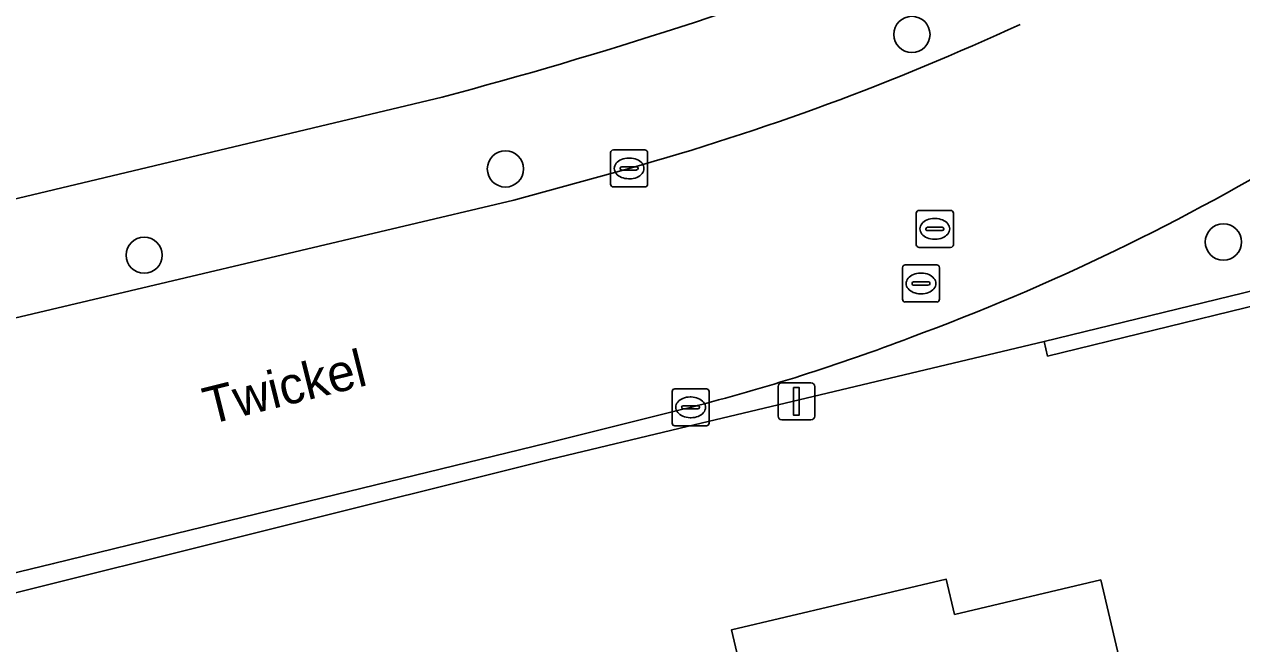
# Model space of a CAD drawing. Extents: x 157648 to 158502, y 379212 to 380938.
# Drawn here: x 158213.02 to 158245.9, y 380643.22 to 380659.95 of the extents above; entities that cross this region are included whole.
import ezdxf

# ---------------------------------------------------------------- set-up
doc = ezdxf.new("R2010")
doc.units = 0
for name, color, linetype in [('IMGEO_Boom', 7, 'Continuous'), ('IMGEO_Erf', 7, 'Continuous'), ('IMGEO_Groenvoorziening', 7, 'Continuous'), ('IMGEO_Haag', 7, 'Continuous'), ('IMGEO_Kolk', 7, 'Continuous'), ('IMGEO_Lichtmast', 7, 'Continuous'), ('IMGEO_Openbare_ruimte_label', 7, 'Continuous'), ('IMGEO_Pand', 7, 'Continuous'), ('IMGEO_Rijbaan_lokaal_open', 7, 'Continuous'), ('IMGEO_Rioolput', 7, 'Continuous'), ('IMGEO_Voetpad_open', 7, 'Continuous')]:
    doc.layers.add(name, color=color, linetype=linetype)

msp = doc.modelspace()

# ---------------------------------------------------------------- linework, layer by layer
at = {"layer": 'IMGEO_Boom'}
for centre in [(158236.998, 380659.676), (158226.018, 380656.043), (158245.41, 380654.071), (158216.26, 380653.714)]:
    msp.add_circle(centre, 0.489, dxfattribs=at)
at = {"layer": 'IMGEO_Erf'}
for points in [[(158204.698, 380653.307), (158224.309, 380657.985)], [(158270.472, 380641.386), (158268.423, 380647.352), (158266.359, 380652.693), (158265.986, 380652.548), (158264.393, 380656.642), (158252.147, 380653.798), (158240.661, 380650.992), (158240.566, 380651.381), (158230.925, 380649.086), (158227.242, 380648.21), (158204.018, 380642.406)], [(158232.902, 380640.304), (158232.126, 380643.598), (158237.926, 380644.965), (158238.15, 380644.014), (158242.098, 380644.944), (158243.245, 380640.078)]]:
    msp.add_lwpolyline(points, dxfattribs=at)
msp.add_arc((158193.289, 380775.367), 121.411, 284.80291, 291.11885, dxfattribs=at)
at = {"layer": 'IMGEO_Groenvoorziening'}
msp.add_lwpolyline([(158265.986, 380652.548), (158266.359, 380652.693), (158264.64, 380657.11), (158252.054, 380654.187), (158240.566, 380651.381), (158240.661, 380650.992), (158252.147, 380653.798), (158264.393, 380656.642)], close=True, dxfattribs=at)
at = {"layer": 'IMGEO_Haag'}
msp.add_lwpolyline([(158265.986, 380652.548), (158266.359, 380652.693), (158264.64, 380657.11), (158252.054, 380654.187), (158240.566, 380651.381), (158240.661, 380650.992), (158252.147, 380653.798), (158264.393, 380656.642)], close=True, dxfattribs=at)
at = {"layer": 'IMGEO_Kolk'}
for p, q in [((158228.934, 380656.558), (158229.786, 380656.558)), ((158228.859, 380655.632), (158228.859, 380656.484)), ((158229.347, 380656.338), (158229.372, 380656.338)), ((158229.86, 380656.484), (158229.86, 380655.632)), ((158229.118, 380656.052), (158229.118, 380656.064)), ((158229.556, 380656.015), (158229.158, 380656.015)), ((158229.161, 380656.101), (158229.559, 380656.101)), ((158229.602, 380656.064), (158229.602, 380656.052)), ((158229.37, 380655.778), (158229.345, 380655.778)), ((158229.786, 380655.558), (158228.934, 380655.558)), ((158230.52, 380649.18), (158230.52, 380650.032)), ((158230.595, 380650.106), (158231.447, 380650.106)), ((158231.521, 380650.032), (158231.521, 380649.18)), ((158230.822, 380649.649), (158231.22, 380649.649)), ((158231.008, 380649.886), (158231.033, 380649.886)), ((158230.779, 380649.6), (158230.779, 380649.612)), ((158231.217, 380649.563), (158230.819, 380649.563)), ((158231.031, 380649.326), (158231.006, 380649.326)), ((158231.263, 380649.612), (158231.263, 380649.6)), ((158231.447, 380649.106), (158230.595, 380649.106))]:
    msp.add_line(p, q, dxfattribs=at)
for points in [[(158228.934, 380656.558), (158229.786, 380656.558)], [(158228.859, 380655.632), (158228.859, 380656.484)], [(158229.86, 380656.484), (158229.86, 380655.632)], [(158229.786, 380655.558), (158228.934, 380655.558)], [(158230.52, 380649.18), (158230.52, 380650.032)], [(158230.595, 380650.106), (158231.447, 380650.106)], [(158231.521, 380650.032), (158231.521, 380649.18)], [(158231.447, 380649.106), (158230.595, 380649.106)]]:
    msp.add_lwpolyline(points, dxfattribs=at)
for centre, radius, start, end in [((158228.936, 380656.482), 0.0765, 91.552, 178.448), ((158228.936, 380656.482), 0.0765, 91.552, 178.448), ((158229.784, 380656.482), 0.0765, 1.552, 88.448), ((158229.784, 380656.482), 0.0765, 1.552, 88.448), ((158229.158, 380656.061), 0.0403, 85.8775, 175.7526), ((158229.155, 380656.051), 0.0366, 178.938, 274.7102), ((158229.559, 380656.058), 0.043, 264.8664, 352.4533), ((158229.563, 380656.063), 0.0386, 1.7309, 96.639), ((158228.936, 380655.634), 0.0765, 181.552, 268.448), ((158228.936, 380655.634), 0.0765, 181.552, 268.448), ((158229.784, 380655.634), 0.0765, 271.552, 358.448), ((158229.784, 380655.634), 0.0765, 271.552, 358.448), ((158230.597, 380650.03), 0.0765, 91.552, 178.448), ((158230.597, 380650.03), 0.0765, 91.552, 178.448), ((158231.445, 380650.03), 0.0765, 1.552, 88.448), ((158231.445, 380650.03), 0.0765, 1.552, 88.448), ((158230.819, 380649.609), 0.0403, 85.8775, 175.7526), ((158231.224, 380649.611), 0.0386, 1.7309, 96.639), ((158230.816, 380649.599), 0.0366, 178.938, 274.7102), ((158231.22, 380649.606), 0.043, 264.8664, 352.4533), ((158230.597, 380649.182), 0.0765, 181.552, 268.448), ((158230.597, 380649.182), 0.0765, 181.552, 268.448), ((158231.445, 380649.182), 0.0765, 271.552, 358.448), ((158231.445, 380649.182), 0.0765, 271.552, 358.448)]:
    msp.add_arc(centre, radius, start, end, dxfattribs=at)
for centre, major_axis, ratio, start_param, end_param in [((158229.346, 380656.058), (-0.387, 0.002), 0.722429, 4.712389, 7.853982), ((158229.371, 380656.058), (-0.39, 0.002), 0.717154, 1.570796, 4.712389), ((158231.007, 380649.606), (-0.387, 0.002), 0.722429, 4.712389, 7.853982), ((158231.032, 380649.606), (-0.39, 0.002), 0.717154, 1.570796, 4.712389)]:
    msp.add_ellipse(centre, major_axis=major_axis, ratio=ratio, start_param=start_param, end_param=end_param, dxfattribs=at)
at = {"layer": 'IMGEO_Lichtmast'}
for p, q in [((158233.382, 380649.368), (158233.382, 380650.168)), ((158233.382, 380650.168), (158233.382, 380649.368)), ((158233.482, 380650.268), (158234.272, 380650.268)), ((158234.272, 380650.268), (158233.482, 380650.268)), ((158234.372, 380650.168), (158234.372, 380649.368)), ((158234.372, 380649.368), (158234.372, 380650.168)), ((158234.272, 380649.268), (158233.482, 380649.268)), ((158233.482, 380649.268), (158234.272, 380649.268))]:
    msp.add_line(p, q, dxfattribs=at)
msp.add_lwpolyline([(158233.802, 380650.143), (158233.952, 380650.143), (158233.952, 380649.393), (158233.802, 380649.393), (158233.802, 380650.143)], dxfattribs=at)
for centre, start, end in [((158233.482, 380650.168), 90, 180), ((158233.482, 380650.168), 90, 180), ((158234.272, 380650.168), 0, 90), ((158234.272, 380650.168), 360, 90), ((158233.482, 380649.368), 180, 270), ((158233.482, 380649.368), 180, 270), ((158234.272, 380649.368), 270, 0), ((158234.272, 380649.368), 270, 0)]:
    msp.add_arc(centre, 0.1, start, end, dxfattribs=at)
at = {"layer": 'IMGEO_Pand'}
msp.add_lwpolyline([(158229.248, 380639.442), (158230.245, 380635.262), (158230.882, 380632.766), (158234.623, 380633.648), (158234.37, 380634.72), (158243.974, 380636.984), (158243.245, 380640.078), (158242.098, 380644.944), (158238.15, 380644.014), (158237.926, 380644.965), (158232.126, 380643.598), (158232.902, 380640.304)], close=True, dxfattribs=at)
at = {"layer": 'IMGEO_Rijbaan_lokaal_open'}
for points in [[(158229.36, 380656.058), (158226.244, 380655.198), (158207.492, 380650.774), (158207.47, 380650.769), (158188.836, 380646.421), (158188.719, 380646.404), (158175.478, 380643.321), (158165.987, 380641.112), (158156.307, 380638.473)], [(158157.776, 380631.863), (158162.899, 380633.215), (158176.96, 380636.568), (158186.738, 380638.899), (158190.411, 380639.762), (158199.947, 380642.048), (158203.627, 380642.926), (158213.812, 380645.387), (158217.494, 380646.285), (158227.136, 380648.639), (158230.806, 380649.557), (158231.021, 380649.606)]]:
    msp.add_lwpolyline(points, dxfattribs=at)
for centre, radius, start, end in [((158210.455, 380723.657), 70.193, 285.62446, 294.82023), ((158215.577, 380709.566), 61.886, 290.21525, 301.3483), ((158217.139, 380703.635), 55.784, 284.4096, 290.815)]:
    msp.add_arc(centre, radius, start, end, dxfattribs=at)
at = {"layer": 'IMGEO_Rioolput'}
for p, q in [((158237.191, 380654.924), (158238.043, 380654.924)), ((158237.116, 380653.998), (158237.116, 380654.85)), ((158237.604, 380654.704), (158237.629, 380654.704)), ((158238.117, 380654.85), (158238.117, 380653.998)), ((158237.375, 380654.418), (158237.375, 380654.43)), ((158237.813, 380654.381), (158237.415, 380654.381)), ((158237.418, 380654.467), (158237.816, 380654.467)), ((158237.859, 380654.43), (158237.859, 380654.418)), ((158238.043, 380653.924), (158237.191, 380653.924)), ((158237.627, 380654.144), (158237.602, 380654.144)), ((158236.743, 380652.525), (158236.743, 380653.377)), ((158236.818, 380653.451), (158237.67, 380653.451)), ((158237.744, 380653.377), (158237.744, 380652.525)), ((158237.002, 380652.945), (158237.002, 380652.957)), ((158237.045, 380652.994), (158237.443, 380652.994)), ((158237.231, 380653.231), (158237.256, 380653.231)), ((158237.486, 380652.957), (158237.486, 380652.945)), ((158237.44, 380652.908), (158237.042, 380652.908)), ((158237.254, 380652.671), (158237.229, 380652.671)), ((158237.67, 380652.451), (158236.818, 380652.451))]:
    msp.add_line(p, q, dxfattribs=at)
for points in [[(158237.191, 380654.924), (158238.043, 380654.924)], [(158237.116, 380653.998), (158237.116, 380654.85)], [(158238.117, 380654.85), (158238.117, 380653.998)], [(158238.043, 380653.924), (158237.191, 380653.924)], [(158236.743, 380652.525), (158236.743, 380653.377)], [(158236.818, 380653.451), (158237.67, 380653.451)], [(158237.744, 380653.377), (158237.744, 380652.525)], [(158237.67, 380652.451), (158236.818, 380652.451)]]:
    msp.add_lwpolyline(points, dxfattribs=at)
for centre, radius, start, end in [((158237.193, 380654.848), 0.0765, 91.552, 178.448), ((158237.193, 380654.848), 0.0765, 91.552, 178.448), ((158238.041, 380654.848), 0.0765, 1.552, 88.448), ((158238.041, 380654.848), 0.0765, 1.552, 88.448), ((158237.415, 380654.427), 0.0403, 85.8775, 175.7526), ((158237.412, 380654.417), 0.0366, 178.938, 274.7102), ((158237.816, 380654.424), 0.043, 264.8664, 352.4533), ((158237.82, 380654.429), 0.0386, 1.7309, 96.639), ((158237.193, 380654), 0.0765, 181.552, 268.448), ((158237.193, 380654), 0.0765, 181.552, 268.448), ((158238.041, 380654), 0.0765, 271.552, 358.448), ((158238.041, 380654), 0.0765, 271.552, 358.448), ((158236.82, 380653.375), 0.0765, 91.552, 178.448), ((158236.82, 380653.375), 0.0765, 91.552, 178.448), ((158237.668, 380653.375), 0.0765, 1.552, 88.448), ((158237.668, 380653.375), 0.0765, 1.552, 88.448), ((158237.042, 380652.954), 0.0403, 85.8775, 175.7526), ((158237.039, 380652.944), 0.0366, 178.938, 274.7102), ((158237.443, 380652.951), 0.043, 264.8664, 352.4533), ((158237.447, 380652.956), 0.0386, 1.7309, 96.639), ((158236.82, 380652.527), 0.0765, 181.552, 268.448), ((158236.82, 380652.527), 0.0765, 181.552, 268.448), ((158237.668, 380652.527), 0.0765, 271.552, 358.448), ((158237.668, 380652.527), 0.0765, 271.552, 358.448)]:
    msp.add_arc(centre, radius, start, end, dxfattribs=at)
for centre, major_axis, ratio, start_param, end_param in [((158237.603, 380654.424), (-0.387, 0.002), 0.722429, 4.712389, 7.853982), ((158237.628, 380654.424), (-0.39, 0.002), 0.717154, 1.570796, 4.712389), ((158237.23, 380652.951), (-0.387, 0.002), 0.722429, 4.712389, 7.853982), ((158237.255, 380652.951), (-0.39, 0.002), 0.717154, 1.570796, 4.712389)]:
    msp.add_ellipse(centre, major_axis=major_axis, ratio=ratio, start_param=start_param, end_param=end_param, dxfattribs=at)
at = {"layer": 'IMGEO_Voetpad_open'}
for points in [[(158224.309, 380657.985), (158204.698, 380653.307), (158202.97, 380651.635)], [(158231.021, 380649.606), (158230.806, 380649.557), (158227.136, 380648.639), (158217.494, 380646.285), (158213.812, 380645.387), (158203.627, 380642.926), (158199.947, 380642.048), (158190.411, 380639.762), (158186.738, 380638.899), (158176.96, 380636.568), (158177.087, 380635.99), (158179.163, 380636.483), (158184.083, 380637.656), (158204.018, 380642.406), (158227.242, 380648.21), (158230.925, 380649.086), (158240.566, 380651.381), (158252.054, 380654.187), (158264.64, 380657.11)], [(158207.47, 380650.769), (158207.492, 380650.774), (158226.244, 380655.198), (158229.36, 380656.058)]]:
    msp.add_lwpolyline(points, dxfattribs=at)
for centre, radius, start, end in [((158193.289, 380775.367), 121.411, 284.80291, 291.11885), ((158210.455, 380723.657), 70.193, 285.62446, 294.82023), ((158215.577, 380709.566), 61.886, 290.21525, 301.3483), ((158217.139, 380703.635), 55.784, 284.4096, 290.815)]:
    msp.add_arc(centre, radius, start, end, dxfattribs=at)

# ---------------------------------------------------------------- texts
at = {"layer": 'IMGEO_Openbare_ruimte_label'}
msp.add_text('Twickel', height=1, rotation=14.0084, dxfattribs=at).set_placement((158218.007, 380649.134))

doc.saveas('drawing.dxf')
